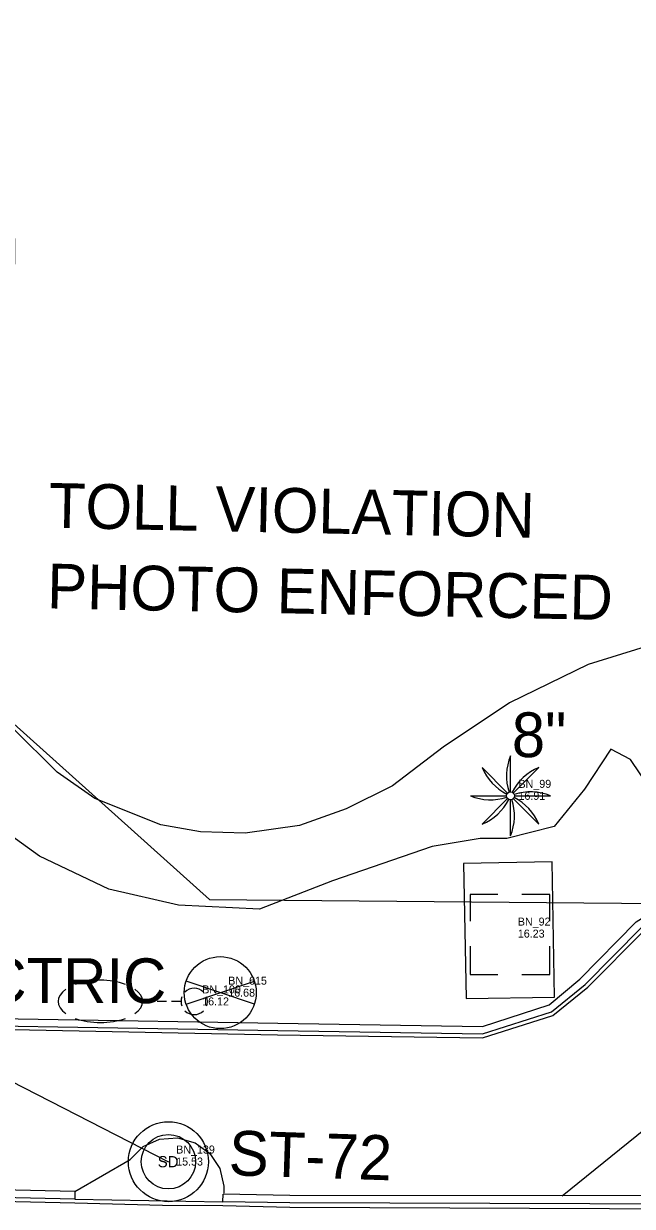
# Model space of a CAD drawing. Extents: x 509744 to 512285, y 1314862 to 1316822.
# Drawn here: x 511284.5 to 511322.6, y 1315640.8 to 1315714.8 of the extents above; entities that cross this region are included whole.
import ezdxf

# ---------------------------------------------------------------- set-up
doc = ezdxf.new("R2010")
doc.units = 0
for name, color, linetype in [('Building_ep', 7, 'Continuous'), ('CGBack_ep', 7, 'Continuous'), ('CGep_ep', 7, 'Continuous'), ('CGFace_ep', 7, 'Continuous'), ('ConcSlabs_ep', 7, 'Continuous'), ('InletCurb_ep', 7, 'Continuous'), ('LandscapeBordr_ep', 7, 'Continuous'), ('LARWLine_ep', 7, 'Continuous'), ('Luminaire_ep', 7, 'Continuous'), ('ManholeSW_ep', 7, 'Continuous'), ('NonPlottingEle_dp', 7, 'Continuous'), ('PipeCulvert_ep', 7, 'Continuous'), ('PullBox_ep', 7, 'Continuous'), ('RWLine_ep', 7, 'Continuous'), ('SidewalkBack_ep', 7, 'Continuous'), ('SidewalkFront_ep', 7, 'Continuous'), ('TextElevLabel', 7, 'Continuous'), ('TextPtLabel', 7, 'Continuous'), ('TextTopoLabel_ep', 7, 'Continuous'), ('TextUtilLabel_ep', 7, 'Continuous'), ('TreePalm_ep', 7, 'Continuous'), ('ValveCover_ep', 7, 'Continuous')]:
    doc.layers.add(name, color=color, linetype=linetype)

msp = doc.modelspace()

# ---------------------------------------------------------------- linework, layer by layer
at = {"layer": 'Building_ep'}
msp.add_lwpolyline([(511324.846, 1315676.261), (511319.788, 1315674.702), (511314.883, 1315672.307), (511310.738, 1315669.531), (511307.571, 1315667.114), (511304.659, 1315665.68), (511301.748, 1315664.637), (511298.358, 1315664.159), (511295.555, 1315664.246), (511293.078, 1315664.68), (511288.95, 1315666.332), (511286.603, 1315667.983), (511283.822, 1315670.72), (511281.975, 1315673.958), (511280.888, 1315676.869), (511280.388, 1315680.128), (511280.519, 1315683.344), (511281.214, 1315686.386), (511282.192, 1315688.797), (511278.889, 1315690.818), (511283.959, 1315699.743), (511283.919, 1315706.168), (511264.298, 1315706.054), (511264.248, 1315716.731)], dxfattribs=at)
at = {"layer": 'CGBack_ep'}
for points in [[(511287.703, 1315641.776), (511279.376, 1315641.96), (511266.767, 1315642.343), (511262.018, 1315642.916), (511257.188, 1315644.189), (511254.056, 1315645.586), (511250.175, 1315648.082), (511246.386, 1315651.41), (511244.015, 1315654.304), (511241.358, 1315658.54), (511239.544, 1315663.28), (511239.17, 1315664.404), (511238.495, 1315668.687), (511237.982, 1315673.663), (511237.611, 1315678.649), (511236.014, 1315698.27), (511236.014, 1315698.27)], [(511407.413, 1315687.307), (511408.379, 1315666.384), (511408.108, 1315664.146), (511407.303, 1315661.252), (511406.187, 1315658.468), (511404.035, 1315654.819), (511402.321, 1315652.356), (511400.979, 1315650.935), (511398.739, 1315648.852), (511396.408, 1315646.836), (511395.751, 1315646.49), (511393.882, 1315645.318), (511391.244, 1315643.866), (511388.333, 1315642.815), (511385.679, 1315642.199), (511382.698, 1315641.857), (511379.709, 1315641.583), (511351.147, 1315641.482), (511326.147, 1315641.49), (511301.147, 1315641.522), (511296.969, 1315641.597)], [(511267.48, 1315652.738), (511270.399, 1315652.794), (511300.395, 1315652.285), (511313.194, 1315652.083), (511317.354, 1315653.442), (511319.275, 1315655.043), (511322.797, 1315658.612), (511327.413, 1315661.508), (511331.781, 1315663.55), (511336.832, 1315664.687), (511337.878, 1315664.795), (511343.026, 1315664.671), (511344.405, 1315664.519), (511349.435, 1315663.728), (511350.622, 1315663.377), (511355.399, 1315661.37), (511357.153, 1315660.229), (511361.116, 1315656.97), (511364.865, 1315653.658), (511365.765, 1315653.042), (511368.198, 1315652.383), (511372.929, 1315652.093), (511373.773, 1315652.099), (511377.409, 1315652.234)]]:
    msp.add_lwpolyline(points, dxfattribs=at)
at = {"layer": 'CGep_ep'}
msp.add_lwpolyline([(511326.139, 1315640.674), (511301.139, 1315640.769), (511296.962, 1315640.864), (511293.19, 1315640.886), (511287.696, 1315641.033), (511279.369, 1315641.217), (511266.76, 1315641.547), (511261.787, 1315642.062), (511256.957, 1315643.335), (511253.563, 1315644.851), (511249.683, 1315647.346), (511245.915, 1315650.707), (511243.336, 1315653.898), (511240.678, 1315658.133), (511238.865, 1315662.874), (511238.491, 1315663.998), (511237.632, 1315668.623), (511237.144, 1315673.6), (511236.773, 1315678.587), (511235.175, 1315698.207), (511232.297, 1315734.79)], dxfattribs=at)
at = {"layer": 'CGFace_ep'}
for points in [[(511287.698, 1315641.284), (511279.371, 1315641.468), (511266.762, 1315641.822), (511261.874, 1315642.384), (511257.044, 1315643.657), (511253.749, 1315645.129), (511249.869, 1315647.624), (511246.068, 1315650.936), (511243.56, 1315654.031), (511240.932, 1315658.285), (511239.118, 1315663.025), (511238.744, 1315664.149), (511238, 1315668.65), (511237.448, 1315673.623), (511237.077, 1315678.609), (511235.479, 1315698.23)], [(511407.855, 1315687.321), (511408.85, 1315666.4), (511408.595, 1315663.976), (511407.758, 1315661.093), (511406.623, 1315658.315), (511404.378, 1315654.571), (511402.672, 1315652.103), (511401.401, 1315650.63), (511399.161, 1315648.547), (511396.83, 1315646.531), (511396.173, 1315646.184), (511394.102, 1315644.819), (511391.464, 1315643.366), (511388.553, 1315642.315), (511385.748, 1315641.668), (511382.767, 1315641.325), (511379.779, 1315641.036), (511351.142, 1315640.991), (511326.142, 1315640.983), (511301.142, 1315641.069), (511296.964, 1315641.13)], [(511267.51, 1315652.283), (511270.39, 1315652.339), (511300.385, 1315651.823), (511313.184, 1315651.621), (511317.498, 1315653.004), (511319.598, 1315654.714), (511323.12, 1315658.266), (511327.647, 1315661.097), (511332.014, 1315663.139), (511336.91, 1315664.203), (511337.956, 1315664.311), (511343.005, 1315664.181), (511344.384, 1315664.028), (511349.351, 1315663.244), (511350.538, 1315662.893), (511355.186, 1315660.921), (511356.94, 1315659.78), (511360.803, 1315656.585), (511364.534, 1315653.288), (511365.434, 1315652.672), (511368.029, 1315651.916), (511372.905, 1315651.596), (511373.749, 1315651.603), (511377.439, 1315651.655)]]:
    msp.add_lwpolyline(points, dxfattribs=at)
at = {"layer": 'ConcSlabs_ep'}
msp.add_lwpolyline([(511312.006, 1315662.265), (511312.158, 1315653.822), (511317.69, 1315653.922), (511317.539, 1315662.365)], close=True, dxfattribs=at)
at = {"layer": 'InletCurb_ep'}
msp.add_line((511287.703, 1315641.776), (511291.157, 1315643.776), dxfattribs=at)
for points in [[(511291.157, 1315643.776), (511291.965, 1315644.571), (511292.997, 1315645.039), (511294.127, 1315645.123), (511295.217, 1315644.811), (511296.132, 1315644.143), (511296.761, 1315643.2), (511297.026, 1315642.098), (511297.022, 1315641.658)], [(511287.703, 1315641.776), (511287.698, 1315641.284), (511296.964, 1315641.13), (511296.969, 1315641.597)]]:
    msp.add_lwpolyline(points, dxfattribs=at)
at = {"layer": 'LandscapeBordr_ep'}
msp.add_lwpolyline([(511323.639, 1315666.965), (511322.435, 1315668.759), (511321.216, 1315669.415), (511319.569, 1315666.911), (511317.659, 1315664.582), (511314.709, 1315663.831), (511313.045, 1315663.83), (511310.047, 1315663.338), (511303.815, 1315661.178), (511299.252, 1315659.416), (511294.185, 1315659.653), (511289.826, 1315660.66), (511285.487, 1315662.716), (511279.709, 1315666.895)], dxfattribs=at)
at = {"layer": 'LARWLine_ep'}
msp.add_line((511245.086, 1315705.748), (511296.129, 1315660.013), dxfattribs=at)
at = {"layer": 'Luminaire_ep'}
for p, q in [((511292.539, 1315653.649), (511291.939, 1315653.649)), ((511293.439, 1315653.649), (511292.839, 1315653.649)), ((511294.339, 1315653.649), (511293.739, 1315653.649))]:
    msp.add_line(p, q, dxfattribs=at)
for start, end in [(45, 135), (159.91155, 200.08845), (339.91155, 20.08845), (225, 315)]:
    msp.add_arc((511295.164, 1315653.649), 0.825, start, end, dxfattribs=at)
for start_param, end_param in [(4.075781, 5.348997), (5.668326, 6.898045), (2.526733, 3.756452), (0.934187, 2.207405)]:
    msp.add_ellipse((511289.299, 1315653.649), major_axis=(-2.64, 0), ratio=0.5, start_param=start_param, end_param=end_param, dxfattribs=at)
at = {"layer": 'ManholeSW_ep'}
for radius in [2.5, 1.7]:
    msp.add_circle((511293.554, 1315643.631), radius, dxfattribs=at)
at = {"layer": 'PipeCulvert_ep'}
msp.add_line((511230.287, 1315675.96), (511293.554, 1315643.631), dxfattribs=at)
at = {"layer": 'PullBox_ep'}
for points in [[(511314.142, 1315660.335), (511312.409, 1315660.335), (511312.409, 1315658.659)], [(511317.404, 1315658.659), (511317.404, 1315660.335), (511315.642, 1315660.335)], [(511312.409, 1315657.108), (511312.409, 1315655.335)], [(511315.642, 1315655.335), (511317.404, 1315655.335), (511317.404, 1315657.108)], [(511312.409, 1315655.335), (511314.142, 1315655.335)]]:
    msp.add_lwpolyline(points, dxfattribs=at)
at = {"layer": 'RWLine_ep'}
msp.add_line((511296.129, 1315660.013), (511405.243, 1315659.091), dxfattribs=at)
at = {"layer": 'SidewalkBack_ep'}
msp.add_lwpolyline([(511267.522, 1315652.112), (511270.387, 1315652.162), (511300.38, 1315651.569), (511313.179, 1315651.367), (511317.577, 1315652.762), (511319.776, 1315654.533), (511323.294, 1315658.08), (511327.772, 1315660.876), (511332.14, 1315662.918), (511336.95, 1315663.951), (511337.996, 1315664.059), (511342.994, 1315663.927), (511344.373, 1315663.774), (511349.307, 1315662.993), (511350.495, 1315662.643), (511355.077, 1315660.692), (511356.831, 1315659.551), (511360.642, 1315656.388), (511364.364, 1315653.099), (511365.264, 1315652.483), (511367.942, 1315651.677), (511372.893, 1315651.342), (511373.737, 1315651.349), (511377.445, 1315651.543)], dxfattribs=at)
at = {"layer": 'SidewalkFront_ep'}
msp.add_lwpolyline([(511318.175, 1315641.5), (511329.995, 1315651.061), (511334.776, 1315653.668), (511337.405, 1315654.32), (511340.816, 1315654.494), (511344.554, 1315654.189), (511347.509, 1315653.299), (511351.594, 1315651.365), (511354.723, 1315649.149), (511357.808, 1315646.259), (511361.849, 1315641.52)], dxfattribs=at)
at = {"layer": 'TreePalm_ep'}
for p, q in [((511314.937, 1315666.745), (511314.937, 1315668.995)), ((511314.76, 1315666.672), (511313.169, 1315668.263)), ((511315.114, 1315666.672), (511316.705, 1315668.263)), ((511312.437, 1315666.495), (511314.687, 1315666.495)), ((511313.169, 1315664.727), (511314.76, 1315666.318)), ((511314.937, 1315663.995), (511314.937, 1315666.245)), ((511316.705, 1315664.727), (511315.114, 1315666.318)), ((511315.187, 1315666.495), (511317.437, 1315666.495))]:
    msp.add_line(p, q, dxfattribs=at)
msp.add_circle((511314.937, 1315666.495), 0.25, dxfattribs=at)
for centre, start, end in [((511317.937, 1315667.745), 157.38014, 198.21141), ((511316.174, 1315669.5), 202.38014, 243.21141), ((511317.942, 1315665.257), 112.38014, 153.21141), ((511316.187, 1315663.495), 67.38014, 108.21141), ((511313.687, 1315669.495), 247.38014, 288.21141), ((511311.932, 1315667.732), 292.38014, 333.21141), ((511311.937, 1315665.245), 337.38014, 18.21141), ((511313.7, 1315663.49), 22.38014, 63.21141)]:
    msp.add_arc(centre, 3.25, start, end, dxfattribs=at)
at = {"layer": 'ValveCover_ep'}
for p, q in [((511294.658, 1315653.484), (511298.927, 1315654.907)), ((511298.927, 1315653.484), (511294.658, 1315654.907))]:
    msp.add_line(p, q, dxfattribs=at)
msp.add_circle((511296.793, 1315654.195), 2.25, dxfattribs=at)

# ---------------------------------------------------------------- texts
at = {"layer": 'ManholeSW_ep'}
msp.add_text('SD', height=0.7, dxfattribs=at).set_placement((511292.882, 1315643.281))
at = {"layer": 'NonPlottingEle_dp'}
msp.add_text('ST-72', height=2.8, rotation=358.15778, dxfattribs=at).set_placement((511297.293, 1315642.79))
at = {"layer": 'TextElevLabel'}
for s, p in [('16.91', (511315.437, 1315666.245)), ('16.23', (511315.396, 1315657.635)), ('16.68', (511297.293, 1315653.945)), ('16.12', (511295.664, 1315653.399)), ('15.53', (511294.038, 1315643.391))]:
    msp.add_text(s, height=0.5, dxfattribs=at).set_placement(p)
at = {"layer": 'TextPtLabel'}
for s, p in [('BN_99', (511315.437, 1315666.995)), ('BN_92', (511315.396, 1315658.385)), ('BN_615', (511297.293, 1315654.695)), ('BN_100', (511295.664, 1315654.149)), ('BN_139', (511294.038, 1315644.141))]:
    msp.add_text(s, height=0.5, dxfattribs=at).set_placement(p)
at = {"layer": 'TextTopoLabel_ep'}
for s, p in [('TOLL VIOLATION', (511286.055, 1315683.252)), ('PHOTO ENFORCED', (511285.95, 1315678.213))]:
    msp.add_text(s, height=2.8, rotation=358.80879, dxfattribs=at).set_placement(p)
msp.add_text('8"', height=2.8, dxfattribs=at).set_placement((511315.021, 1315668.911))
at = {"layer": 'TextUtilLabel_ep'}
msp.add_text('ELECTRIC', height=2.8, rotation=359.85403, dxfattribs=at).set_placement((511274.898, 1315653.581))

doc.saveas('drawing.dxf')
